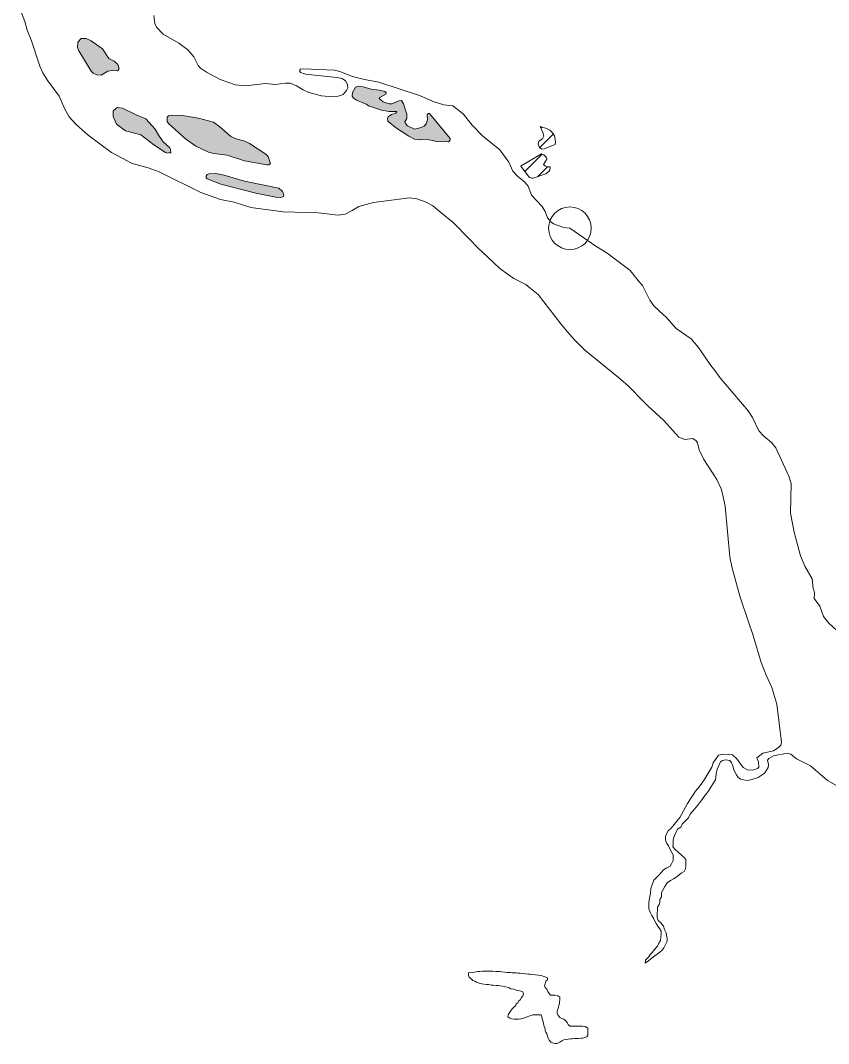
# Model space of a CAD drawing. Extents: x 553962 to 842807, y 8883888 to 9032388.
# Drawn here: x 600211 to 602106, y 8900576 to 8902976 of the extents above; entities that cross this region are included whole.
import ezdxf

# ---------------------------------------------------------------- set-up
doc = ezdxf.new("R2010")
doc.units = 0
doc.header["$LTSCALE"] = 200
doc.header["$PDMODE"] = 32
doc.header["$PDSIZE"] = 100
doc.layers.add('6', color=7, linetype='Continuous', lineweight=13)

msp = doc.modelspace()

# ---------------------------------------------------------------- hatches: boundary and pattern name
at = {"layer": '6'}
for points in [[(600403.7, 8902909.5), (600376.7, 8902928.9), (600365.2, 8902934.2), (600353.4, 8902933.9), (600345.6, 8902925.2), (600344.8, 8902912.6), (600347.7, 8902905.1), (600376.8, 8902857.2), (600381.5, 8902852.3), (600389.9, 8902849), (600400.3, 8902847.8), (600415.9, 8902857.2), (600425.8, 8902858.9), (600438.4, 8902858.4), (600442.2, 8902862.6), (600439.2, 8902872.8), (600430.4, 8902880.6), (600418.1, 8902887)], [(601150.6, 8902725.2), (601134.7, 8902721.4), (601118.6, 8902729.2), (601113.6, 8902734.3), (601112.4, 8902738.6), (601116.7, 8902746.4), (601116.5, 8902755.9), (601109, 8902780.7), (601104, 8902788.7), (601097.9, 8902788.1), (601081.6, 8902781), (601075.5, 8902780.8), (601061.4, 8902785.3), (601052.3, 8902793.2), (601053.3, 8902795.5), (601067.3, 8902803.4), (601068.3, 8902807.1), (601065.2, 8902809.5), (601052.9, 8902813.1), (601033.2, 8902815.2), (601014.5, 8902820.9), (601004.2, 8902822.5), (600996.2, 8902819.5), (600989.2, 8902807.1), (600988.8, 8902798.6), (600992.2, 8902793.7), (600999.2, 8902789.2), (601021.4, 8902780.2), (601027.2, 8902776), (601057.3, 8902765.6), (601075.4, 8902762.7), (601093.4, 8902762.8), (601091.1, 8902758.6), (601080.8, 8902755.6), (601073.4, 8902750.4), (601071.7, 8902746.5), (601072.5, 8902739.9), (601090.4, 8902725.5), (601121.2, 8902705.2), (601135.1, 8902697.8), (601148.8, 8902696.4), (601162.1, 8902697.7), (601187.1, 8902692.6), (601214.5, 8902691.8), (601218.8, 8902695.2), (601218.8, 8902699.3), (601170, 8902757.8), (601166.7, 8902758.1), (601164.5, 8902755.3), (601165.2, 8902743.2), (601162.5, 8902733.7), (601157.4, 8902728.3)], [(600505.2, 8902745.3), (600482.6, 8902754.7), (600450.5, 8902770.7), (600437.7, 8902772.3), (600428.5, 8902764.3), (600428.4, 8902750.8), (600436.5, 8902733.4), (600457.3, 8902717.4), (600493, 8902708.3), (600523.8, 8902684.3), (600551.1, 8902666.2), (600555.5, 8902664.8), (600560.1, 8902666.6), (600563.5, 8902665.2), (600562.9, 8902673.6), (600561, 8902677.7), (600545.8, 8902691.8), (600535.3, 8902706.6), (600527.2, 8902721.6)], [(600791.7, 8902656.9), (600786.5, 8902662.4), (600747.7, 8902687.8), (600737.1, 8902692.9), (600716.6, 8902698.4), (600704.1, 8902704.3), (600678.2, 8902726.8), (600663.3, 8902737.8), (600628.7, 8902747.2), (600590.7, 8902753.5), (600567.3, 8902753.8), (600558.2, 8902752.2), (600555.3, 8902749.5), (600555.1, 8902739.5), (600557.8, 8902734.4), (600598, 8902698.6), (600622.3, 8902681.2), (600651.7, 8902667.1), (600664.7, 8902663.9), (600695.3, 8902660.7), (600736.2, 8902646.9), (600788.5, 8902637.5), (600793.3, 8902637.8), (600797.2, 8902640.6)], [(600816.7, 8902583.2), (600735.9, 8902599.2), (600688.7, 8902613.8), (600669.2, 8902617.4), (600652.6, 8902616.8), (600648.6, 8902614.9), (600646.4, 8902611), (600646.5, 8902607.4), (600648.5, 8902604.8), (600681, 8902592.1), (600762.7, 8902571.3), (600810, 8902561.7), (600821.1, 8902561), (600827.4, 8902563.5), (600828.4, 8902567.7), (600825.2, 8902574.9)]]:
    msp.add_hatch(color=256, dxfattribs=at).paths.add_polyline_path(points)

# ---------------------------------------------------------------- linework, layer by layer
for p, q in [((601431.2, 8902723.4), (601434, 8902726.2)), ((601428.1, 8902677.9), (601460.1, 8902709.9)), ((601393.6, 8902622), (601434.3, 8902662.7)), ((601424.2, 8902610.1), (601446.8, 8902632.8))]:
    msp.add_line(p, q, dxfattribs=at)
for points in [[(600711.9, 8902550.3), (600680, 8902556.5), (600634, 8902572.4), (600536.1, 8902621.6), (600510.6, 8902630.8), (600473.1, 8902640.8), (600424.5, 8902666.2), (600369.6, 8902707.2), (600341.5, 8902732.2), (600325.5, 8902750.4), (600315.3, 8902768.2), (600302, 8902798.9), (600275.1, 8902834.6), (600263.5, 8902853.1), (600256.3, 8902869.3), (600237.2, 8902928.4), (600226.8, 8902953.2), (600221.1, 8902973.8), (600211, 8903000.7)], [(600523.6, 8902988.2), (600526.2, 8902968.8), (600529.8, 8902960.6), (600545.3, 8902944.2), (600582.3, 8902923), (600603.2, 8902907.2), (600617.8, 8902890.7), (600627.6, 8902870.6), (600633.4, 8902864.6), (600647.3, 8902854.9), (600679.2, 8902837.6), (600715.1, 8902825.4), (600738.9, 8902822.7), (600785.5, 8902828.3), (600809.3, 8902825.8), (600832.1, 8902829.1), (600843, 8902828.9), (600858.4, 8902823.3), (600874.2, 8902813.2), (600887.3, 8902807.1), (600916.9, 8902799.4), (600934.1, 8902797.9), (600955.7, 8902798.4), (600967.7, 8902802.3), (600975.8, 8902811.7), (600978.7, 8902818.6), (600978, 8902826.1), (600973.1, 8902834.8), (600965, 8902840.1), (600953, 8902842.7), (600879.2, 8902850.3), (600867.9, 8902854.2), (600864.9, 8902858.5), (600867.9, 8902861.8), (600874.1, 8902863), (600947.2, 8902859.5), (600959.4, 8902856.7), (600989.1, 8902845), (601017.9, 8902837.6), (601051.3, 8902831.4), (601146.6, 8902799.9), (601180.6, 8902785.6), (601203.9, 8902778.1), (601225, 8902776.3)], [(601225, 8902776.3), (601248.8, 8902756.9), (601269.9, 8902730.5), (601294.3, 8902705.6), (601335.3, 8902673.1), (601356.4, 8902643.6)], [(601452.3, 8902626.2), (601453.3, 8902629.7), (601453, 8902633), (601446.3, 8902632.8), (601440.2, 8902635.5), (601437.4, 8902638.8), (601444.9, 8902650.6), (601444.6, 8902654.9), (601438.4, 8902660.8), (601432.8, 8902663.4), (601384.8, 8902635.4), (601384, 8902634.5)], [(601356.4, 8902643.6), (601365.1, 8902622.6), (601376.4, 8902611.1), (601393.5, 8902597.3), (601401.5, 8902587.7), (601408.8, 8902566.5), (601434.3, 8902540.1)], [(601384, 8902634.5), (601404.6, 8902607.9), (601406.6, 8902607), (601410.1, 8902606.7)], [(601410.1, 8902606.7), (601413.4, 8902606.4), (601442.6, 8902616.4), (601451.5, 8902623.2), (601452.3, 8902626.2)], [(601196.4, 8902525.8), (601177.5, 8902541.3), (601162.5, 8902550.2), (601140, 8902558.1), (601123.5, 8902560.4), (601039, 8902549.5), (601004, 8902539.9), (600989, 8902530.2), (600972.2, 8902521.8), (600955.9, 8902519.4), (600908.7, 8902524.8), (600826.6, 8902527.4), (600751.2, 8902537.5), (600711.9, 8902550.3)], [(601263.6, 8902463), (601225.3, 8902502), (601196.4, 8902525.8)], [(601434.3, 8902540.1), (601441.5, 8902528.2), (601446.9, 8902513.5), (601455.3, 8902502.8), (601460.5, 8902499.4), (601484.8, 8902490.4), (601499.3, 8902488.8)], [(601499.3, 8902488.8), (601559.7, 8902447.2), (601577.7, 8902436)], [(601305.8, 8902421.8), (601283.2, 8902442.9), (601263.6, 8902463)], [(601577.7, 8902436), (601586.4, 8902430.6), (601633.5, 8902394.9)], [(601354.6, 8902380.3), (601335.3, 8902394.2), (601305.8, 8902421.8)], [(601405.5, 8902349.1), (601396.2, 8902356.7), (601367.8, 8902370.9), (601354.6, 8902380.3)], [(601633.5, 8902394.9), (601640.2, 8902389.8), (601662.6, 8902362.7)], [(601662.6, 8902362.7), (601669.1, 8902354.8), (601686.8, 8902320.3), (601695.9, 8902307.1), (601718.4, 8902286)], [(601489, 8902251.6), (601477.9, 8902264.8), (601425, 8902333.3), (601405.5, 8902349.1)], [(601718.4, 8902286), (601723.9, 8902280.8), (601748.1, 8902253.7), (601783.7, 8902229.7), (601800.9, 8902208.8), (601829.6, 8902166.8), (601838.7, 8902155.4)], [(601612.8, 8902138.5), (601533.2, 8902203.8), (601509.2, 8902227.6), (601489, 8902251.6)], [(601683.1, 8902071.6), (601673.9, 8902080.1), (601636.1, 8902119.4), (601612.8, 8902138.5)], [(601838.7, 8902155.4), (601850.7, 8902138.6), (601917.4, 8902061), (601927.7, 8902045.3), (601942.1, 8902013.9), (601954.3, 8902000.9), (601971.8, 8901986.4), (601981.9, 8901973.9), (602012.8, 8901907.1), (602018.3, 8901889.8), (602016.7, 8901820.4), (602025, 8901776.1), (602039.9, 8901720.6), (602050.1, 8901696.6), (602067.1, 8901666.2), (602069.7, 8901644.2), (602070.8, 8901639.8)], [(601856.7, 8901865.8), (601853.8, 8901877.8), (601843.4, 8901899.9), (601813.1, 8901946.7), (601802.3, 8901968.8), (601798.2, 8901985.7), (601795.2, 8901990.5), (601787.8, 8901996), (601768.8, 8901993.7), (601754.9, 8901999.1), (601718.9, 8902038.4), (601683.1, 8902071.6)], [(601879.6, 8901691.2), (601874.5, 8901718.3), (601863.6, 8901836.8), (601856.7, 8901865.8)], [(601918.2, 8901565.6), (601898.4, 8901623.6), (601879.6, 8901691.2)], [(602070.8, 8901639.8), (602072.5, 8901633.8), (602072, 8901620.7), (602085.6, 8901602.1), (602093.9, 8901578.1), (602106, 8901562.3), (602134.9, 8901535.6), (602168.7, 8901491), (602172.2, 8901488.4), (602197.2, 8901460.9)], [(601954.3, 8901454.4), (601947.3, 8901470.2), (601928.1, 8901536.3), (601918.2, 8901565.6)], [(601815.9, 8901197.1), (601832.3, 8901224.9), (601835.5, 8901235.3), (601847.5, 8901253.1), (601860.3, 8901255.2), (601880.5, 8901253.4), (601890.4, 8901244.3), (601905.2, 8901224.2), (601917.4, 8901218.1), (601930.4, 8901218.8), (601939.2, 8901221.7), (601941.9, 8901224.8), (601941.4, 8901236.9), (601937.6, 8901247), (601951.6, 8901257.4), (601976.8, 8901262.8), (601989.4, 8901271.3), (601993.8, 8901276.3), (601995.2, 8901283.8), (601984.7, 8901372.5), (601972.5, 8901412), (601959.5, 8901440.2), (601954.3, 8901454.4)], [(601976.9, 8901251.4), (601965.8, 8901244.8), (601962.5, 8901241.1), (601964.6, 8901231), (601964.2, 8901224.2), (601956.6, 8901211.3), (601950.1, 8901206.7)], [(602540.3, 8900940.6), (602511.8, 8900954.3), (602477.8, 8900977.2), (602457.1, 8900988.1), (602377, 8901014.6), (602351.7, 8901027.4), (602329, 8901044.3), (602309.1, 8901064.5), (602295.6, 8901075.7), (602287.4, 8901079.3), (602269, 8901082.1), (602258.5, 8901085.2), (602229.4, 8901101.9), (602212.6, 8901117.1), (602198.1, 8901140.7), (602190.3, 8901148.7), (602157.5, 8901163.3), (602103.4, 8901193.6), (602063.2, 8901227.6), (602030.5, 8901244.2), (602017.5, 8901255.5), (602008.5, 8901257.9), (601976.9, 8901251.4)], [(601913.7, 8901193.8), (601913.7, 8901193.8), (601899.9, 8901196.4), (601893.7, 8901200.9), (601890.1, 8901206.7), (601886.1, 8901213.8), (601882.5, 8901220.9), (601881.6, 8901228.1), (601878.1, 8901234.7), (601874.5, 8901240.1), (601864.7, 8901242.3), (601864.7, 8901242.3), (601857.1, 8901240.1), (601857.1, 8901240.1), (601852, 8901236.9), (601848.4, 8901228.3), (601844.8, 8901220.2), (601842.2, 8901209), (601841.6, 8901200.9), (601840.6, 8901194.8), (601833.4, 8901184.1), (601829.3, 8901177.5), (601825.2, 8901170.4), (601820, 8901163.8), (601813.9, 8901156.2), (601809.2, 8901149.1), (601803.1, 8901141), (601795.9, 8901131.9), (601790.3, 8901125.8), (601785.7, 8901120.3), (601781, 8901114.2), (601776.9, 8901106.1), (601769.2, 8901098.5), (601762.6, 8901090.9), (601759, 8901083.8), (601751.8, 8901079.7), (601749.2, 8901074.2), (601745.6, 8901066.5), (601743, 8901059.9), (601741.5, 8901054.3), (601741.4, 8901044.7), (601740.4, 8901038.1), (601746.4, 8901031.9), (601752.5, 8901026.3), (601761.6, 8901017.6), (601767.2, 8901013), (601771.2, 8901007.9), (601771.1, 8900992.6), (601770.6, 8900986), (601767, 8900980.4), (601760.3, 8900975.9), (601751.1, 8900968.3), (601741.9, 8900962.8), (601735.3, 8900959.2), (601727.6, 8900953.2), (601722, 8900944.6), (601716.8, 8900936.4), (601714.2, 8900930.9), (601713.7, 8900920.7), (601710.1, 8900914.1), (601710, 8900908), (601708.5, 8900902.4), (601704.9, 8900896.3), (601704.8, 8900890.2), (601704.2, 8900880.6), (601704.2, 8900872.4), (601706.2, 8900864.8), (601712.3, 8900859.7), (601718.3, 8900852), (601721.3, 8900844.3), (601725.3, 8900836.2), (601725.8, 8900830.6), (601727.3, 8900822.9), (601727.2, 8900816.8), (601724.2, 8900810.2), (601719.5, 8900801.1), (601715.4, 8900795.5), (601709.8, 8900791), (601704.2, 8900785.9), (601698.5, 8900781.9), (601688.8, 8900774.8), (601683.2, 8900770.3), (601675.5, 8900765.2), (601676.6, 8900772.3), (601683.2, 8900778.9), (601687.9, 8900786), (601693, 8900791.1), (601697.1, 8900796.6), (601704.3, 8900804.7), (601707.9, 8900811.8), (601711.5, 8900817.9), (601712.1, 8900826.1), (601713.1, 8900833.7), (601713.2, 8900840.3), (601709.1, 8900846.4), (601705.6, 8900852.1), (601701.1, 8900857.7), (601698, 8900863.3), (601695, 8900870.9), (601691.5, 8900877.1), (601688.5, 8900883.2)], [(601950.1, 8901206.7), (601941, 8901200.2), (601923.6, 8901195.4), (601913.7, 8901193.8)], [(601688.5, 8900883.2), (601684.5, 8900892.4), (601684.6, 8900907.1), (601685.7, 8900917.8), (601688.3, 8900929), (601688.8, 8900940.2), (601692.5, 8900951.3), (601696.1, 8900959.5), (601702.8, 8900966.5), (601708.9, 8900973.1), (601714, 8900978.7), (601718.6, 8900984.3), (601726.3, 8900988.8), (601734, 8900992.8), (601737.6, 8900998.4), (601741.2, 8901006), (601741.2, 8901019.2), (601738.2, 8901024.9), (601734.2, 8901032), (601730.2, 8901040.2), (601726.7, 8901045.8), (601723.2, 8901053.9), (601723.2, 8901062.1), (601724.8, 8901067.2), (601729.9, 8901075.8), (601736.6, 8901081.9), (601743.7, 8901090), (601749.9, 8901098.1), (601757.1, 8901106.7), (601760.7, 8901113.8), (601765.8, 8901122.4), (601775.1, 8901139.7), (601793.4, 8901168.4), (601793.4, 8901168.4), (601802.3, 8901178.6), (601802.3, 8901178.6), (601811.2, 8901190.6), (601815.9, 8901197.1)], [(601261.8, 8900742.2), (601270.4, 8900743.2), (601275, 8900744.2), (601279.1, 8900744.7), (601284.1, 8900745.8), (601288.2, 8900745.8), (601294.3, 8900746.3), (601301.5, 8900746.3), (601305.5, 8900746.3), (601312.1, 8900746.3), (601318.2, 8900746.3), (601325.9, 8900745.8), (601334.5, 8900745.2), (601339.1, 8900744.7), (601346.7, 8900744.2), (601352.8, 8900743.2), (601360, 8900743.2), (601364, 8900742.7), (601369.1, 8900742.2), (601373.2, 8900742.2), (601377.3, 8900741.7), (601382.4, 8900741.2), (601388.5, 8900740.6), (601395.1, 8900740.1), (601402.2, 8900739.6), (601406.3, 8900739.1), (601418.5, 8900737.6), (601425.6, 8900736.6), (601430.2, 8900736), (601434.3, 8900735), (601438.3, 8900734), (601442.9, 8900731.9), (601447, 8900730.4), (601447, 8900726.3), (601442.9, 8900722.8), (601440.9, 8900716.6), (601439.4, 8900712.5), (601440.9, 8900707.9), (601445, 8900703.8), (601447.5, 8900698.2), (601450.6, 8900694.1), (601454.1, 8900690), (601458.7, 8900690), (601463.8, 8900690), (601470.9, 8900688.5), (601475.5, 8900684.9), (601475.5, 8900678.8), (601475, 8900674.7), (601475, 8900670.6), (601473, 8900666.5), (601472.5, 8900661.9), (601469.4, 8900652.2), (601469.4, 8900648.1), (601471, 8900644), (601475.5, 8900637.9), (601480.6, 8900635.3), (601485.2, 8900633.3), (601489.8, 8900629.7), (601492.8, 8900625.6), (601494.9, 8900621.5), (601498.9, 8900616.9), (601503.5, 8900616.9), (601508.6, 8900616.9), (601512.7, 8900617.4), (601518.3, 8900617.4), (601523.4, 8900617.4), (601528.5, 8900617.4), (601535.1, 8900616.4), (601541.2, 8900612.8), (601541.2, 8900605.7), (601541.2, 8900600.1), (601541.2, 8900596), (601538.7, 8900591.9), (601533.6, 8900590.8), (601529.5, 8900589.3), (601525.4, 8900588.8), (601519.3, 8900588.3), (601515.2, 8900588.3), (601510.7, 8900588.3), (601504.6, 8900587.8), (601500.5, 8900587.3), (601494.9, 8900586.8), (601490.3, 8900586.2), (601485.2, 8900585.2), (601480.6, 8900583.2), (601475.6, 8900580.1), (601469.4, 8900576.5), (601465.4, 8900576.5), (601460.8, 8900577), (601454.7, 8900579.6), (601450.6, 8900584.2), (601448.6, 8900589.3), (601446.5, 8900593.9), (601445, 8900599), (601443, 8900603.1), (601440.9, 8900607.2), (601440.9, 8900611.3), (601438.9, 8900616.4), (601437.4, 8900623.6), (601436.3, 8900627.7), (601435.3, 8900632.3)], [(601435.3, 8900632.3), (601436.3, 8900627.7), (601437.4, 8900623.6), (601438.9, 8900616.4), (601440.9, 8900611.3), (601440.9, 8900607.2), (601443, 8900603.1), (601445, 8900599), (601446.5, 8900593.9), (601448.6, 8900589.3), (601450.6, 8900584.2), (601454.7, 8900579.6), (601460.8, 8900577), (601465.4, 8900576.5), (601469.4, 8900576.5), (601475.6, 8900580.1), (601480.6, 8900583.2), (601485.2, 8900585.2), (601490.3, 8900586.2), (601494.9, 8900586.8), (601500.5, 8900587.3), (601504.6, 8900587.8), (601510.7, 8900588.3), (601515.2, 8900588.3), (601519.3, 8900588.3), (601525.4, 8900588.8), (601529.5, 8900589.3), (601533.6, 8900590.8), (601538.7, 8900591.9), (601541.2, 8900596), (601541.2, 8900600.1), (601541.2, 8900605.7), (601541.2, 8900612.8), (601535.1, 8900616.4), (601528.5, 8900617.4), (601523.4, 8900617.4), (601518.3, 8900617.4), (601512.7, 8900617.4), (601508.6, 8900616.9), (601503.5, 8900616.9), (601498.9, 8900616.9), (601494.9, 8900621.5), (601492.8, 8900625.6), (601489.8, 8900629.7), (601485.2, 8900633.3), (601480.6, 8900635.3), (601475.5, 8900637.9), (601471, 8900644), (601469.4, 8900648.1), (601469.4, 8900652.2), (601472.5, 8900661.9), (601473, 8900666.5), (601475, 8900670.6), (601475, 8900674.7), (601475.5, 8900678.8), (601475.5, 8900684.9), (601470.9, 8900688.5), (601463.8, 8900690), (601458.7, 8900690), (601454.1, 8900690), (601450.6, 8900694.1), (601447.5, 8900698.2), (601445, 8900703.8), (601440.9, 8900707.9), (601439.4, 8900712.5), (601440.9, 8900716.6), (601442.9, 8900722.8), (601447, 8900726.3), (601447, 8900730.4), (601442.9, 8900731.9), (601438.3, 8900734), (601434.3, 8900735), (601430.2, 8900736), (601425.6, 8900736.6), (601418.5, 8900737.6), (601406.3, 8900739.1), (601402.2, 8900739.6), (601395.1, 8900740.1), (601388.5, 8900740.6), (601382.4, 8900741.2), (601377.3, 8900741.7), (601373.2, 8900742.2), (601369.1, 8900742.2), (601364, 8900742.7), (601360, 8900743.2), (601352.8, 8900743.2), (601346.7, 8900744.2), (601339.1, 8900744.7), (601334.5, 8900745.2), (601325.9, 8900745.8), (601318.2, 8900746.3), (601312.1, 8900746.3), (601305.5, 8900746.3), (601301.5, 8900746.3), (601294.3, 8900746.3), (601288.2, 8900745.8), (601284.1, 8900745.8), (601279.1, 8900744.7), (601275, 8900744.2), (601270.4, 8900743.2), (601261.8, 8900742.2)], [(601435.3, 8900632.3), (601433.3, 8900639.4), (601431.8, 8900643.5), (601427.2, 8900644), (601423.1, 8900644), (601417, 8900644), (601412.4, 8900643.5), (601408.3, 8900642), (601403.3, 8900640.9), (601398.7, 8900639.4), (601394.6, 8900637.4), (601389, 8900635.3), (601385, 8900634.3), (601379.3, 8900633.8), (601373.2, 8900633.8), (601368.2, 8900633.8), (601362.1, 8900634.3), (601358, 8900635.8), (601353.4, 8900639.4), (601354.4, 8900644), (601357, 8900648.1), (601360, 8900652.7), (601363.6, 8900657.8), (601368.1, 8900661.9), (601372.2, 8900665.5), (601373.2, 8900669.6), (601377.3, 8900672.1), (601378.8, 8900676.2), (601382.9, 8900679.3), (601385.4, 8900684.4), (601388.5, 8900688.5), (601390.5, 8900692.6), (601388.5, 8900697.7), (601384.4, 8900699.7), (601378.8, 8900700.8), (601373.2, 8900701.8), (601367.6, 8900703.8), (601361, 8900704.8), (601356.9, 8900706.9), (601352.3, 8900708.4), (601345.2, 8900710), (601341.2, 8900711), (601335.6, 8900712), (601331.5, 8900712.5), (601326.4, 8900713), (601319.3, 8900713.5), (601314.7, 8900713.5), (601308.1, 8900714.6), (601303.5, 8900715.1), (601297.4, 8900716.1), (601292.8, 8900716.6), (601286.7, 8900718.1), (601280.1, 8900720.2), (601276, 8900722.7), (601271.9, 8900724.3), (601267.9, 8900728.4), (601263.3, 8900731.9), (601261.8, 8900737.1), (601261.8, 8900742.2)], [(601261.8, 8900742.2), (601261.8, 8900737.1), (601263.3, 8900731.9), (601267.9, 8900728.4), (601271.9, 8900724.3), (601276, 8900722.7), (601280.1, 8900720.2), (601286.7, 8900718.1), (601292.8, 8900716.6), (601297.4, 8900716.1), (601303.5, 8900715.1), (601308.1, 8900714.6), (601314.7, 8900713.5), (601319.3, 8900713.5), (601326.4, 8900713), (601331.5, 8900712.5), (601335.6, 8900712), (601341.2, 8900711), (601345.2, 8900710), (601352.3, 8900708.4), (601356.9, 8900706.9), (601361, 8900704.8), (601367.6, 8900703.8), (601373.2, 8900701.8), (601378.8, 8900700.8), (601384.4, 8900699.7), (601388.5, 8900697.7), (601390.5, 8900692.6), (601388.5, 8900688.5), (601385.4, 8900684.4), (601382.9, 8900679.3), (601378.8, 8900676.2), (601377.3, 8900672.1), (601373.2, 8900669.6), (601372.2, 8900665.5), (601368.1, 8900661.9), (601363.6, 8900657.8), (601360, 8900652.7), (601357, 8900648.1), (601354.4, 8900644), (601353.4, 8900639.4), (601358, 8900635.8), (601362.1, 8900634.3), (601368.2, 8900633.8), (601373.2, 8900633.8), (601379.3, 8900633.8), (601385, 8900634.3), (601389, 8900635.3), (601394.6, 8900637.4), (601398.7, 8900639.4), (601403.3, 8900640.9), (601408.3, 8900642), (601412.4, 8900643.5), (601417, 8900644), (601423.1, 8900644), (601427.2, 8900644), (601431.8, 8900643.5), (601433.3, 8900639.4), (601435.3, 8900632.3)]]:
    msp.add_lwpolyline(points, dxfattribs=at)
for points in [[(600403.7, 8902909.5), (600376.7, 8902928.9), (600365.2, 8902934.2), (600353.4, 8902933.9), (600345.6, 8902925.2), (600344.8, 8902912.6), (600347.7, 8902905.1), (600376.8, 8902857.2), (600381.5, 8902852.3), (600389.9, 8902849), (600400.3, 8902847.8), (600415.9, 8902857.2), (600425.8, 8902858.9), (600438.4, 8902858.4), (600442.2, 8902862.6), (600439.2, 8902872.8), (600430.4, 8902880.6), (600418.1, 8902887)], [(601150.6, 8902725.2), (601134.7, 8902721.4), (601118.6, 8902729.2), (601113.6, 8902734.3), (601112.4, 8902738.6), (601116.7, 8902746.4), (601116.5, 8902755.9), (601109, 8902780.7), (601104, 8902788.7), (601097.9, 8902788.1), (601081.6, 8902781), (601075.5, 8902780.8), (601061.4, 8902785.3), (601052.3, 8902793.2), (601053.3, 8902795.5), (601067.3, 8902803.4), (601068.3, 8902807.1), (601065.2, 8902809.5), (601052.9, 8902813.1), (601033.2, 8902815.2), (601014.5, 8902820.9), (601004.2, 8902822.5), (600996.2, 8902819.5), (600989.2, 8902807.1), (600988.8, 8902798.6), (600992.2, 8902793.7), (600999.2, 8902789.2), (601021.4, 8902780.2), (601027.2, 8902776), (601057.3, 8902765.6), (601075.4, 8902762.7), (601093.4, 8902762.8), (601091.1, 8902758.6), (601080.8, 8902755.6), (601073.4, 8902750.4), (601071.7, 8902746.5), (601072.5, 8902739.9), (601090.4, 8902725.5), (601121.2, 8902705.2), (601135.1, 8902697.8), (601148.8, 8902696.4), (601162.1, 8902697.7), (601187.1, 8902692.6), (601214.5, 8902691.8), (601218.8, 8902695.2), (601218.8, 8902699.3), (601170, 8902757.8), (601166.7, 8902758.1), (601164.5, 8902755.3), (601165.2, 8902743.2), (601162.5, 8902733.7), (601157.4, 8902728.3)], [(600505.2, 8902745.3), (600482.6, 8902754.7), (600450.5, 8902770.7), (600437.7, 8902772.3), (600428.5, 8902764.3), (600428.4, 8902750.8), (600436.5, 8902733.4), (600457.3, 8902717.4), (600493, 8902708.3), (600523.8, 8902684.3), (600551.1, 8902666.2), (600555.5, 8902664.8), (600560.1, 8902666.6), (600563.5, 8902665.2), (600562.9, 8902673.6), (600561, 8902677.7), (600545.8, 8902691.8), (600535.3, 8902706.6), (600527.2, 8902721.6)], [(600791.7, 8902656.9), (600786.5, 8902662.4), (600747.7, 8902687.8), (600737.1, 8902692.9), (600716.6, 8902698.4), (600704.1, 8902704.3), (600678.2, 8902726.8), (600663.3, 8902737.8), (600628.7, 8902747.2), (600590.7, 8902753.5), (600567.3, 8902753.8), (600558.2, 8902752.2), (600555.3, 8902749.5), (600555.1, 8902739.5), (600557.8, 8902734.4), (600598, 8902698.6), (600622.3, 8902681.2), (600651.7, 8902667.1), (600664.7, 8902663.9), (600695.3, 8902660.7), (600736.2, 8902646.9), (600788.5, 8902637.5), (600793.3, 8902637.8), (600797.2, 8902640.6)], [(601429.6, 8902727.7), (601444, 8902722.8), (601451.8, 8902718.9), (601458.2, 8902712.8), (601463, 8902705.6), (601465.7, 8902692.5), (601464.9, 8902685), (601439, 8902675.2), (601433.3, 8902674.3), (601427.7, 8902678.2), (601425, 8902686.2), (601426.5, 8902693.1), (601434.8, 8902698.8), (601438.1, 8902705), (601435.7, 8902713.3), (601429.9, 8902726.2)], [(600816.7, 8902583.2), (600735.9, 8902599.2), (600688.7, 8902613.8), (600669.2, 8902617.4), (600652.6, 8902616.8), (600648.6, 8902614.9), (600646.4, 8902611), (600646.5, 8902607.4), (600648.5, 8902604.8), (600681, 8902592.1), (600762.7, 8902571.3), (600810, 8902561.7), (600821.1, 8902561), (600827.4, 8902563.5), (600828.4, 8902567.7), (600825.2, 8902574.9)]]:
    msp.add_lwpolyline(points, close=True, dxfattribs=at)
msp.add_point((601499.3, 8902488.8), dxfattribs=at)

doc.saveas('drawing.dxf')
